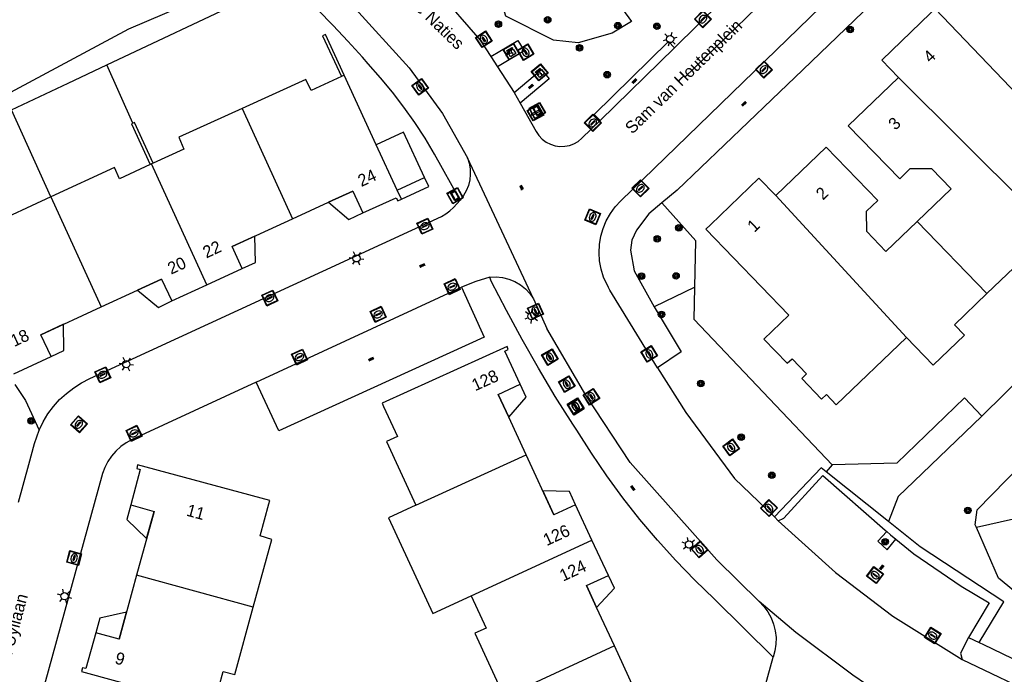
# Model space of a CAD drawing. Header units: metres. Extents: x 93870 to 95789, y 463036 to 464040.
# Tile 325 of 344: x 95396 to 95477, y 463648 to 463702. Entities that reach past the tile are written whole.
import ezdxf
from ezdxf.enums import TextEntityAlignment as Align

# ---------------------------------------------------------------- set-up
doc = ezdxf.new("R2010")
doc.units = ezdxf.units.M
doc.header["$LTSCALE"] = 25.4
for name, color, linetype in [('B_BEBOUWINGSGRENS_0', 1, 'Continuous'), ('B_LUIFEL_1', 200, 'Continuous'), ('B_TUSSENMUUR_0', 7, 'Continuous'), ('G_GRENS_ALGEMEEN_0', 7, 'Continuous'), ('Q_BOOM_0', 3, 'Continuous'), ('Q_BRANDKRAAN_0', 5, 'Continuous'), ('Q_ELEKTRAKAST_0', 7, 'Continuous'), ('Q_INSPECTIE_OF_RIOOLPUT_0', 253, 'Continuous'), ('Q_KOLK_0', 254, 'Continuous'), ('Q_LICHTMAST_0', 2, 'Continuous'), ('Q_STRAATNAAMBORD_0', 7, 'Continuous'), ('Q_VERKEERSBORDPAAL_0', 40, 'Continuous'), ('Q_WATERLEIDINGPUT_0', 5, 'Continuous'), ('S_GBKN_SYMBOOL_GV_GROOT_0', 7, 'Continuous'), ('S_GBKN_SYMBOOL_OV_GROOT_0', 7, 'Continuous'), ('T_CULTUURGRENS_0', 76, 'Continuous'), ('T_HAAG_0', 87, 'Continuous'), ('T_HEK_0', 57, 'Continuous'), ('V_WEGGRENS_0', 7, 'Continuous'), ('Z_GBKN_HUISNUMMER_0', 252, 'Continuous'), ('Z_STRAATNAAM_0', 252, 'Continuous')]:
    doc.layers.add(name, color=color, linetype=linetype)

# ---------------------------------------------------------------- blocks, each defined once
blk = doc.blocks.new('Q_STRAATNAAMBORD')
for points in [[(-0.5, 0.5), (0.5, 0.5), (0.5, -0.5), (-0.5, -0.5)], [(-0.369, 0.22), (0.358, 0.22), (0.358, -0.214), (-0.369, -0.214)]]:
    blk.add_lwpolyline(points, close=True)
for points in [[(-0.442, 0.464), (0.438, 0.464, -0.414214), (0.459, 0.442), (0.459, -0.437, -0.414214), (0.438, -0.459), (-0.442, -0.459, -0.414214), (-0.463, -0.437), (-0.463, 0.442), (-0.463, 0.444), (-0.463, 0.446), (-0.463, 0.448), (-0.462, 0.45), (-0.461, 0.451), (-0.46, 0.453), (-0.459, 0.455), (-0.458, 0.456), (-0.457, 0.457), (-0.456, 0.459), (-0.454, 0.46), (-0.453, 0.461), (-0.451, 0.462), (-0.449, 0.462), (-0.447, 0.463), (-0.446, 0.463), (-0.444, 0.464), (-0.442, 0.464)], [(-0.287, 0.16), (0.281, 0.16, -0.414214), (0.303, 0.139), (0.303, -0.134, -0.414214), (0.281, -0.156), (-0.287, -0.156, -0.414214), (-0.308, -0.134), (-0.308, 0.139), (-0.308, 0.14), (-0.308, 0.142), (-0.307, 0.144), (-0.307, 0.146), (-0.306, 0.148), (-0.305, 0.149), (-0.304, 0.151), (-0.303, 0.152), (-0.302, 0.154), (-0.3, 0.155), (-0.299, 0.156), (-0.297, 0.157), (-0.296, 0.158), (-0.294, 0.159), (-0.292, 0.159), (-0.29, 0.16), (-0.288, 0.16), (-0.287, 0.16)]]:
    blk.add_lwpolyline(points, format="xyb")
blk = doc.blocks.new('Q_ELEKTRAKAST')
for points in [[(-0.5, 0.5), (0.5, 0.5), (0.5, -0.5), (-0.5, -0.5)], [(-0.262, 0.264), (0.25, 0.264), (0.25, 0.187), (-0.262, 0.187)], [(-0.262, 0.107), (0.25, 0.107), (0.25, -0.332), (-0.262, -0.332)]]:
    blk.add_lwpolyline(points, close=True)
blk.add_lwpolyline([(-0.442, 0.464), (0.438, 0.464, -0.414214), (0.459, 0.442), (0.459, -0.437, -0.414214), (0.438, -0.459), (-0.442, -0.459, -0.414214), (-0.463, -0.437), (-0.463, 0.442), (-0.463, 0.444), (-0.463, 0.446), (-0.463, 0.448), (-0.462, 0.45), (-0.461, 0.451), (-0.46, 0.453), (-0.459, 0.455), (-0.458, 0.456), (-0.457, 0.457), (-0.456, 0.459), (-0.454, 0.46), (-0.453, 0.461), (-0.451, 0.462), (-0.449, 0.462), (-0.447, 0.463), (-0.446, 0.463), (-0.444, 0.464), (-0.442, 0.464)], format="xyb")
blk.add_lwpolyline([(-0.177, 0.001, -1), (-0.177, -0.069, -1)], format="xyb", close=True)
blk.add_lwpolyline([(0.044, 0.088), (-0.056, -0.112), (0.044, -0.112), (-0.056, -0.312)])
blk = doc.blocks.new('Q_LICHTMAST')
for points in [[(-0.26, 0.15), (-0.52, 0.3)], [(0, 0.3), (0, 0.6)], [(0.26, 0.15), (0.52, 0.3)], [(-0.26, -0.15), (-0.52, -0.3)], [(0, -0.3), (0, -0.6)], [(0.26, -0.15), (0.52, -0.3)]]:
    blk.add_lwpolyline(points)
blk.add_circle((0, 0), 0.3)
blk = doc.blocks.new('Q_VERKEERSBORDPAAL')
for points in [[(-0.5, 0.5), (0.5, 0.5), (0.5, -0.5), (-0.5, -0.5)], [(-0.08, 0.333), (0.071, 0.333), (0.071, -0.329), (-0.08, -0.329)]]:
    blk.add_lwpolyline(points, close=True)
blk.add_lwpolyline([(-0.442, 0.464), (0.438, 0.464, -0.414214), (0.459, 0.442), (0.459, -0.437, -0.414214), (0.438, -0.459), (-0.442, -0.459, -0.414214), (-0.463, -0.437), (-0.463, 0.442), (-0.463, 0.444), (-0.463, 0.446), (-0.463, 0.448), (-0.462, 0.45), (-0.461, 0.451), (-0.46, 0.453), (-0.459, 0.455), (-0.458, 0.456), (-0.457, 0.457), (-0.456, 0.459), (-0.454, 0.46), (-0.453, 0.461), (-0.451, 0.462), (-0.449, 0.462), (-0.447, 0.463), (-0.446, 0.463), (-0.444, 0.464), (-0.442, 0.464)], format="xyb")
blk = doc.blocks.new('Q_KOLK')
blk.add_lwpolyline([(-0.5, 0.5), (0.5, 0.5), (0.5, -0.5), (-0.5, -0.5)], close=True)
for points in [[(-0.442, 0.464), (0.438, 0.464, -0.414214), (0.459, 0.442), (0.459, -0.437, -0.414214), (0.438, -0.459), (-0.442, -0.459, -0.414214), (-0.463, -0.437), (-0.463, 0.442, -0.414214), (-0.442, 0.464)], [(-0.345, 0.105, 0.380426), (-0.276, -0.18)], [(-0.008, 0.266, 0.240218), (-0.345, 0.105)], [(-0.194, 0.045, 0.853344), (-0.194, -0.032)], [(0.331, 0.111, 0.240191), (-0.008, 0.266)], [(0.185, -0.032, 0.849746), (0.185, 0.045)], [(0.267, -0.176, 0.380426), (0.331, 0.111)], [(-0.276, -0.18, 0.148452), (0.012, -0.257)], [(0.012, -0.257, 0.131742), (0.267, -0.176)]]:
    blk.add_lwpolyline(points, format="xyb")
for points in [[(-0.194, 0.045), (0.185, 0.045)], [(0.185, -0.032), (-0.194, -0.032)]]:
    blk.add_lwpolyline(points)
blk = doc.blocks.new('Q_INSPECTIE_OF_RIOOLPUT')
blk.add_lwpolyline([(-0.5, 0.5), (0.5, 0.5), (0.5, -0.5), (-0.5, -0.5)], close=True)
for points in [[(-0.442, 0.464), (0.438, 0.464, -0.414214), (0.459, 0.442), (0.459, -0.437, -0.414214), (0.438, -0.459), (-0.442, -0.459, -0.414214), (-0.463, -0.437), (-0.463, 0.442), (-0.463, 0.444), (-0.463, 0.446), (-0.463, 0.448), (-0.462, 0.45), (-0.461, 0.451), (-0.46, 0.453), (-0.459, 0.455), (-0.458, 0.456), (-0.457, 0.457), (-0.456, 0.459), (-0.454, 0.46), (-0.453, 0.461), (-0.451, 0.462), (-0.449, 0.462), (-0.447, 0.463), (-0.446, 0.463), (-0.444, 0.464), (-0.442, 0.464)], [(-0.345, 0.105, 0.380426), (-0.276, -0.18)], [(-0.008, 0.266, 0.240218), (-0.345, 0.105)], [(-0.194, 0.045, 0.853344), (-0.194, -0.032)], [(0.331, 0.111, 0.240191), (-0.008, 0.266)], [(0.185, -0.032, 0.849746), (0.185, 0.045)], [(0.267, -0.176, 0.380426), (0.331, 0.111)], [(-0.276, -0.18, 0.148452), (0.012, -0.257)], [(0.012, -0.257, 0.131742), (0.267, -0.176)]]:
    blk.add_lwpolyline(points, format="xyb")
for points in [[(-0.194, 0.045), (0.185, 0.045)], [(0.185, -0.032), (-0.194, -0.032)]]:
    blk.add_lwpolyline(points)
blk = doc.blocks.new('Q_BRANDKRAAN')
blk.add_lwpolyline([(-0.5, 0.5), (0.5, 0.5), (0.5, -0.5), (-0.5, -0.5)], close=True)
for points in [[(-0.442, 0.464), (0.438, 0.464, -0.414214), (0.459, 0.442), (0.459, -0.437, -0.414214), (0.438, -0.459), (-0.442, -0.459, -0.414214), (-0.463, -0.437), (-0.463, 0.442), (-0.463, 0.444), (-0.463, 0.446), (-0.463, 0.448), (-0.462, 0.45), (-0.461, 0.451), (-0.46, 0.453), (-0.459, 0.455), (-0.458, 0.456), (-0.457, 0.457), (-0.456, 0.459), (-0.454, 0.46), (-0.453, 0.461), (-0.451, 0.462), (-0.449, 0.462), (-0.447, 0.463), (-0.446, 0.463), (-0.444, 0.464), (-0.442, 0.464)], [(-0.345, 0.105, 0.380426), (-0.276, -0.18)], [(-0.008, 0.266, 0.240218), (-0.345, 0.105)], [(-0.194, 0.045, 0.853344), (-0.194, -0.032)], [(0.331, 0.111, 0.240191), (-0.008, 0.266)], [(0.185, -0.032, 0.849746), (0.185, 0.045)], [(0.267, -0.176, 0.380426), (0.331, 0.111)], [(-0.276, -0.18, 0.148452), (0.012, -0.257)], [(0.012, -0.257, 0.131742), (0.267, -0.176)]]:
    blk.add_lwpolyline(points, format="xyb")
for points in [[(-0.194, 0.045), (0.185, 0.045)], [(0.185, -0.032), (-0.194, -0.032)]]:
    blk.add_lwpolyline(points)
blk = doc.blocks.new('Q_WATERLEIDINGPUT')
blk.add_lwpolyline([(-0.5, 0.5), (0.5, 0.5), (0.5, -0.5), (-0.5, -0.5)], close=True)
for points in [[(-0.442, 0.464), (0.438, 0.464, -0.414214), (0.459, 0.442), (0.459, -0.437, -0.414214), (0.438, -0.459), (-0.442, -0.459, -0.414214), (-0.463, -0.437), (-0.463, 0.442), (-0.463, 0.444), (-0.463, 0.446), (-0.463, 0.448), (-0.462, 0.45), (-0.461, 0.451), (-0.46, 0.453), (-0.459, 0.455), (-0.458, 0.456), (-0.457, 0.457), (-0.456, 0.459), (-0.454, 0.46), (-0.453, 0.461), (-0.451, 0.462), (-0.449, 0.462), (-0.447, 0.463), (-0.446, 0.463), (-0.444, 0.464), (-0.442, 0.464)], [(-0.345, 0.105, 0.380426), (-0.276, -0.18)], [(-0.008, 0.266, 0.240218), (-0.345, 0.105)], [(-0.194, 0.045, 0.853344), (-0.194, -0.032)], [(0.331, 0.111, 0.240191), (-0.008, 0.266)], [(0.185, -0.032, 0.849746), (0.185, 0.045)], [(0.267, -0.176, 0.380426), (0.331, 0.111)], [(-0.276, -0.18, 0.148452), (0.012, -0.257)], [(0.012, -0.257, 0.131742), (0.267, -0.176)]]:
    blk.add_lwpolyline(points, format="xyb")
for points in [[(-0.194, 0.045), (0.185, 0.045)], [(0.185, -0.032), (-0.194, -0.032)]]:
    blk.add_lwpolyline(points)
blk = doc.blocks.new('Q_BOOM')
for radius in [0.27, 0.18, 0.09]:
    blk.add_circle((0, 0), radius)
blk = doc.blocks.new('S_GBKN_SYMBOOL_OV_GROOT')
for points in [[(-0.21875, 0.0625), (0.21875, 0.0625)], [(-0.21875, 0), (0.21875, 0)], [(-0.1875, 0.0625), (-0.1875, 0)], [(-0.125, 0.09375), (-0.125, 0.0625)], [(-0.125, 0), (-0.125, -0.0625)], [(-0.0625, 0.0625), (-0.0625, 0)], [(0, 0.09375), (0, 0.0625)], [(0, 0), (0, -0.0625)], [(0.0625, 0.0625), (0.0625, 0)], [(0.125, 0.09375), (0.125, 0.0625)], [(0.125, 0), (0.125, -0.0625)], [(0.1875, 0.0625), (0.1875, 0)], [(-0.21875, -0.0625), (0.21875, -0.0625)], [(-0.1875, -0.0625), (-0.1875, -0.09375)], [(-0.0625, -0.0625), (-0.0625, -0.09375)], [(0.0625, -0.0625), (0.0625, -0.09375)], [(0.1875, -0.0625), (0.1875, -0.09375)]]:
    blk.add_lwpolyline(points)
blk = doc.blocks.new('S_GBKN_SYMBOOL_GV_GROOT')
for points in [[(-0.1875, 0.03125), (-0.09375, 0.09375)], [(-0.1875, -0.0625), (0.0625, 0.09375)], [(-0.1875, 0.09375), (0.125, -0.09375)], [(-0.1875, 0), (-0.03125, -0.09375)], [(-0.125, -0.09375), (0.1875, 0.09375)], [(-0.0625, 0.09375), (0.1875, -0.0625)], [(0.03125, -0.09375), (0.1875, 0)], [(0.09375, 0.09375), (0.1875, 0.03125)]]:
    blk.add_lwpolyline(points)

msp = doc.modelspace()

# ---------------------------------------------------------------- linework, layer by layer
at = {"layer": 'B_BEBOUWINGSGRENS_0'}
for p, q in [((95422.427, 463697.857), (95422.204, 463697.754)), ((95425.083, 463692.119), (95422.427, 463697.857)), ((95426.818, 463688.37), (95425.083, 463692.119)), ((95406.519, 463690.528), (95406.401, 463690.474)), ((95406.655, 463690.591), (95406.519, 463690.528)), ((95426.818, 463688.37), (95429.087, 463689.42)), ((95421.136, 463687.361), (95423.142, 463688.286)), ((95423.142, 463688.286), (95423.985, 463686.482)), ((95427.171, 463687.607), (95426.818, 463688.37)), ((95418.157, 463685.987), (95421.136, 463687.361)), ((95413.172, 463683.689), (95418.157, 463685.987)), ((95414.012, 463681.878), (95413.172, 463683.689)), ((95411.093, 463680.53), (95414.012, 463681.878)), ((95405.349, 463680.081), (95407.342, 463681)), ((95407.342, 463681), (95408.202, 463679.195)), ((95408.202, 463679.195), (95411.093, 463680.53)), ((95402.357, 463678.701), (95405.349, 463680.081)), ((95397.371, 463676.402), (95402.357, 463678.701)), ((95398.217, 463674.592), (95397.371, 463676.402)), ((95395.123, 463673.163), (95398.217, 463674.592)), ((95435.175, 463671.459), (95436.971, 463672.305)), ((95436.042, 463669.58), (95435.175, 463671.459)), ((95437.473, 463666.482), (95436.042, 463669.58)), ((95439.77, 463661.507), (95437.473, 463666.482)), ((95404.796, 463662.326), (95406.725, 463661.799)), ((95441.566, 463662.351), (95439.77, 463661.507)), ((95442.919, 463659.419), (95441.566, 463662.351)), ((95406.725, 463661.799), (95405.28, 463656.513)), ((95444.271, 463656.508), (95442.919, 463659.419)), ((95405.28, 463656.513), (95403.839, 463651.239)), ((95442.469, 463655.661), (95444.271, 463656.508)), ((95443.299, 463653.862), (95442.469, 463655.661)), ((95444.766, 463650.686), (95443.299, 463653.862)), ((95403.839, 463651.239), (95401.91, 463651.766)), ((95447.063, 463645.711), (95444.766, 463650.686))]:
    msp.add_line(p, q, dxfattribs=at)
for points in [[(95471.27, 463703.35), (95470.91, 463703.003), (95466.88, 463699.12), (95468.26, 463697.68)], [(95481.036, 463684.925), (95486.341, 463690.027), (95484.894, 463691.533), (95485.38, 463692), (95484.56, 463692.86), (95484.94, 463693.23), (95483.32, 463694.93), (95482.921, 463694.548), (95481.722, 463695.795), (95482.112, 463696.169), (95480.164, 463698.195), (95478.117, 463696.227), (95471.27, 463703.35)], [(95422.204, 463697.754), (95419.697, 463696.599), (95419.263, 463697.5), (95414.003, 463695.124)], [(95468.26, 463697.68), (95464.1, 463693.68), (95468.375, 463689.295), (95469.21, 463690.14), (95470.99, 463690.15)], [(95414.003, 463695.124), (95408.759, 463692.755), (95409.18, 463691.755), (95406.655, 463690.591)], [(95429.087, 463689.42), (95427.352, 463693.169), (95425.083, 463692.119)], [(95469.796, 463685.78), (95467.21, 463683.29), (95465.63, 463684.93), (95465.62, 463686.62), (95466.54, 463687.5), (95462.27, 463691.91), (95458.11, 463687.91)], [(95406.401, 463690.474), (95403.867, 463689.307), (95403.444, 463690.232), (95398.186, 463687.8)], [(95470.99, 463690.15), (95472.6, 463688.48), (95469.796, 463685.78)], [(95458.11, 463687.91), (95456.72, 463689.35), (95452.701, 463685.487), (95452.34, 463685.14), (95459.18, 463678.03), (95457.13, 463676.05), (95459.06, 463674.04), (95459.45, 463674.41), (95460.66, 463673.16), (95460.27, 463672.79), (95461.9, 463671.09), (95462.29, 463671.46), (95463.11, 463670.61), (95468.91, 463676.18)], [(95398.186, 463687.8), (95392.948, 463685.378), (95393.349, 463684.462), (95390.823, 463683.302)], [(95423.985, 463686.482), (95426.732, 463687.739), (95426.88, 463687.472), (95427.171, 463687.607)], [(95475.558, 463679.805), (95478.36, 463682.49), (95479.2, 463681.63), (95481.8, 463684.13), (95481.036, 463684.925)], [(95468.91, 463676.18), (95471.12, 463673.88), (95473.7, 463676.37), (95472.87, 463677.23), (95475.558, 463679.805)], [(95436.971, 463672.305), (95435.721, 463675.048), (95435.994, 463675.174), (95435.895, 463675.428), (95425.576, 463670.733)], [(95425.576, 463670.733), (95425.691, 463670.484), (95426.848, 463667.978), (95425.937, 463667.565), (95428.365, 463662.302)], [(95416.216, 463662.416), (95416.29, 463662.686), (95405.365, 463665.636), (95405.304, 463665.347), (95405.589, 463665.26), (95404.796, 463662.326)], [(95414.923, 463653.881), (95416.448, 463659.466), (95415.492, 463659.763), (95416.216, 463662.416)], [(95428.365, 463662.302), (95426.112, 463661.262), (95429.765, 463653.348), (95432.929, 463654.808)], [(95432.929, 463654.808), (95434.159, 463652.145), (95433.232, 463651.734), (95435.671, 463646.467)], [(95412.682, 463645.526), (95412.673, 463645.635), (95411.708, 463645.898), (95412.434, 463648.561), (95413.399, 463648.298), (95414.923, 463653.881)], [(95401.91, 463651.766), (95401.096, 463648.794), (95400.816, 463648.851), (95400.729, 463648.559), (95406.873, 463646.878), (95406.331, 463644.992)]]:
    msp.add_lwpolyline(points, dxfattribs=at)
at = {"layer": 'B_LUIFEL_1'}
for p, q in [((95423.142, 463688.286), (95421.136, 463687.361)), ((95421.136, 463687.361), (95421.136, 463687.361)), ((95407.342, 463681), (95405.349, 463680.081)), ((95405.349, 463680.081), (95405.349, 463680.081)), ((95435.175, 463671.459), (95436.042, 463669.58)), ((95436.042, 463669.58), (95436.042, 463669.58)), ((95406.112, 463659.557), (95406.725, 463661.799)), ((95442.469, 463655.661), (95443.299, 463653.862)), ((95443.299, 463653.862), (95443.299, 463653.862))]:
    msp.add_line(p, q, dxfattribs=at)
for points in [[(95427.171, 463687.607), (95429.44, 463688.657), (95429.087, 463689.42)], [(95421.136, 463687.361), (95422.822, 463685.938), (95423.985, 463686.482)], [(95414.012, 463681.878), (95415.098, 463682.382), (95415.053, 463684.556), (95413.172, 463683.689)], [(95405.349, 463680.081), (95407.096, 463678.668), (95408.202, 463679.195)], [(95398.217, 463674.592), (95399.277, 463675.088), (95399.252, 463677.269), (95397.371, 463676.402)], [(95436.042, 463669.58), (95437.47, 463671.246), (95436.971, 463672.305)], [(95441.566, 463662.351), (95441.053, 463663.442), (95438.855, 463663.489), (95439.77, 463661.507)], [(95404.796, 463662.326), (95404.471, 463661.135), (95406.112, 463659.557)], [(95443.299, 463653.862), (95444.766, 463655.455), (95444.271, 463656.508)], [(95403.839, 463651.239), (95404.445, 463653.458), (95402.237, 463652.963), (95401.91, 463651.766)]]:
    msp.add_lwpolyline(points, dxfattribs=at)
at = {"layer": 'B_TUSSENMUUR_0'}
for p, q in [((95481.036, 463684.925), (95468.26, 463697.68)), ((95414.003, 463695.124), (95418.157, 463685.987)), ((95411.093, 463680.53), (95406.519, 463690.528)), ((95468.91, 463676.18), (95458.11, 463687.91)), ((95398.186, 463687.8), (95402.357, 463678.701)), ((95475.558, 463679.805), (95469.796, 463685.78)), ((95428.365, 463662.302), (95437.473, 463666.482)), ((95432.929, 463654.808), (95442.919, 463659.419)), ((95414.923, 463653.881), (95405.28, 463656.513)), ((95444.766, 463650.686), (95435.671, 463646.467))]:
    msp.add_line(p, q, dxfattribs=at)
at = {"layer": 'G_GRENS_ALGEMEEN_0'}
for p, q in [((95467.281, 463660.124), (95467.6, 463659.863)), ((95467.6, 463659.863), (95468.04, 463659.502))]:
    msp.add_line(p, q, dxfattribs=at)
for points in [[(95422.427, 463697.857), (95420.89, 463701.224), (95420.655, 463701.115), (95422.204, 463697.754)], [(95434.554, 463699.409), (95436.802, 463700.747), (95437.313, 463699.887), (95435.1, 463698.571)], [(95443.595, 463694.125), (95443.105, 463694.625), (95449.251, 463700.642), (95449.741, 463700.142)], [(95436.481, 463696.44), (95438.753, 463698.331), (95439.393, 463697.562), (95436.978, 463695.553)], [(95404.979, 463693.894), (95404.852, 463693.835), (95406.401, 463690.474)], [(95406.655, 463690.591), (95405.106, 463693.952), (95404.979, 463693.894)], [(95451.412, 463680.331), (95451.5, 463684.16), (95448.683, 463687.323)]]:
    msp.add_lwpolyline(points, dxfattribs=at)
at = {"layer": 'T_CULTUURGRENS_0'}
for p, q in [((95416.555, 463706.798), (95404.601, 463701.662)), ((95402.826, 463698.727), (95417.708, 463705.753)), ((95451.412, 463680.331), (95448.046, 463678.716)), ((95462.77, 463665.66), (95462.262, 463665.068)), ((95467.423, 463660.957), (95462.262, 463665.068)), ((95461.999, 463664.762), (95467.146, 463660.234)), ((95457.992, 463661.336), (95458.318, 463661.02)), ((95477.76, 463661.141), (95474.7, 463660.454)), ((95467.146, 463660.234), (95467.281, 463660.124)), ((95467.281, 463660.124), (95467.6, 463659.863)), ((95467.6, 463659.863), (95469.51, 463658.3)), ((95474.043, 463651.368), (95474.92, 463650.947))]:
    msp.add_line(p, q, dxfattribs=at)
for points in [[(95443.442, 463706.115), (95446.194, 463702.313), (95444.574, 463701.355), (95441.765, 463700.534), (95439.749, 463700.773), (95435.789, 463702.758), (95434.183, 463708)], [(95404.601, 463701.662), (95392.931, 463695.425), (95384.143, 463690.207)], [(95475.14, 463669.66), (95469.512, 463664.27), (95468.219, 463663.032), (95467.423, 463660.957)], [(95474.7, 463660.454), (95474.602, 463660.681), (95474.744, 463661.924), (95478.385, 463665.653), (95482.282, 463667.733)], [(95462.262, 463665.068), (95461.867, 463665.407), (95457.992, 463661.336)], [(95458.318, 463661.02), (95458.774, 463661.233), (95461.999, 463664.762)], [(95474.92, 463650.947), (95476.968, 463654.308), (95470.051, 463658.863), (95467.423, 463660.957)], [(95481.86, 463652.7), (95479.865, 463653.257), (95477.745, 463655.256), (95476.508, 463656.285), (95474.7, 463660.454)], [(95469.51, 463658.3), (95473.44, 463655.6), (95475.734, 463654.232), (95474.043, 463651.368)]]:
    msp.add_lwpolyline(points, dxfattribs=at)
at = {"layer": 'T_HAAG_0'}
for p, q in [((95404.979, 463693.894), (95402.826, 463698.727)), ((95398.186, 463687.8), (95394.949, 463695.008)), ((95491.53, 463685.9), (95475.14, 463669.66)), ((95451.35, 463677.67), (95451.412, 463680.331)), ((95462.77, 463665.66), (95451.35, 463677.67))]:
    msp.add_line(p, q, dxfattribs=at)
for points in [[(95395.203, 463672.29), (95396.1, 463670.974), (95397.222, 463668.521)], [(95475.14, 463669.66), (95473.71, 463671.2), (95468.12, 463665.78), (95462.77, 463665.66)]]:
    msp.add_lwpolyline(points, dxfattribs=at)
at = {"layer": 'T_HEK_0'}
msp.add_lwpolyline([(95394.949, 463695.008), (95399.614, 463697.21), (95402.826, 463698.727)], dxfattribs=at)
at = {"layer": 'V_WEGGRENS_0'}
for p, q in [((95443.595, 463694.125), (95449.741, 463700.142)), ((95434.554, 463699.409), (95435.1, 463698.571)), ((95435.1, 463698.571), (95436.481, 463696.44)), ((95436.481, 463696.44), (95436.978, 463695.553)), ((95436.978, 463695.553), (95438.3, 463693.2)), ((95438.08, 463679.38), (95432.628, 463691.035)), ((95415.157, 463672.489), (95432.134, 463680.331)), ((95448.324, 463673.677), (95444.404, 463680.091)), ((95438.08, 463679.38), (95439.2, 463676.91)), ((95458.318, 463661.02), (95463.04, 463656.75)), ((95467.146, 463660.234), (95467.281, 463660.124)), ((95467.281, 463660.124), (95467.281, 463660.124)), ((95468.04, 463659.502), (95469.51, 463658.3)), ((95463.04, 463656.75), (95467.79, 463653.13)), ((95467.79, 463653.13), (95473.501, 463649.558))]:
    msp.add_line(p, q, dxfattribs=at)
for points in [[(95410.806, 463721.475), (95411.848, 463720.917), (95412.689, 463720.466), (95415.996, 463718.087), (95420.168, 463714.745), (95430.12, 463704.88), (95433.68, 463700.75), (95434.554, 463699.409)], [(95443.87, 463681.174), (95443.67, 463681.829), (95443.547, 463682.502), (95443.502, 463683.185), (95443.536, 463683.869), (95443.649, 463684.544), (95443.838, 463685.202), (95444.102, 463685.833), (95444.436, 463686.431), (95444.838, 463686.985), (95445.3, 463687.49), (95471.01, 463712.45), (95471.519, 463713.126), (95471.965, 463713.845), (95472.345, 463714.601), (95472.655, 463715.388), (95472.893, 463716.2), (95473.057, 463717.03)], [(95408.959, 463715.308), (95412.656, 463712.904), (95417, 463709.46), (95419.463, 463707.255), (95423.099, 463703.658), (95427.798, 463698.473), (95430.554, 463694.688), (95432.628, 463691.035)], [(95469.621, 463707.298), (95468.161, 463705.864), (95460.335, 463698.323), (95457.78, 463695.862), (95449.949, 463688.352), (95448.683, 463687.323)], [(95432.018, 463687.541), (95429.91, 463691.326), (95429.118, 463692.66), (95428.274, 463693.962), (95427.38, 463695.231), (95426.438, 463696.464), (95425.448, 463697.658), (95424.412, 463698.814), (95423.939, 463699.361), (95422.74, 463700.685), (95421.518, 463701.987), (95420.271, 463703.265), (95419.001, 463704.521), (95417.708, 463705.753)], [(95449.741, 463700.142), (95453.577, 463703.898), (95455.54, 463705.82)], [(95438.3, 463693.2), (95438.526, 463692.868), (95438.803, 463692.579), (95439.124, 463692.339), (95439.481, 463692.155), (95439.863, 463692.033), (95440.26, 463691.975), (95440.661, 463691.984), (95441.055, 463692.059), (95441.431, 463692.198), (95441.779, 463692.397), (95442.09, 463692.651), (95443.595, 463694.125)], [(95432.628, 463691.035), (95432.768, 463690.591), (95432.846, 463690.131), (95432.861, 463689.666), (95432.812, 463689.203), (95432.701, 463688.75), (95432.529, 463688.317), (95432.3, 463687.912), (95432.018, 463687.541)], [(95397.222, 463668.521), (95397.557, 463669.207), (95397.954, 463669.858), (95398.409, 463670.471), (95398.918, 463671.039), (95399.478, 463671.558), (95400.083, 463672.023), (95400.728, 463672.43), (95401.408, 463672.776), (95430.485, 463686.18), (95430.835, 463686.4), (95431.165, 463686.647), (95431.474, 463686.921), (95431.759, 463687.22), (95432.018, 463687.541)], [(95448.683, 463687.323), (95447.62, 463686.41), (95446.59, 463685.05), (95446.21, 463684.23), (95446.09, 463683.39), (95446.4, 463681.68), (95448.046, 463678.716)], [(95434.474, 463681.16), (95433.331, 463680.82), (95432.134, 463680.331)], [(95434.474, 463681.16), (95435.005, 463681.188), (95435.535, 463681.138), (95436.052, 463681.012), (95436.544, 463680.812), (95437.003, 463680.542), (95437.417, 463680.209), (95437.779, 463679.819), (95438.08, 463679.38)], [(95457.895, 463649.737), (95453.055, 463654.549), (95451.423, 463656.114), (95449.848, 463657.734), (95448.33, 463659.41), (95446.872, 463661.137), (95445.475, 463662.915), (95444.142, 463664.74), (95442.874, 463666.611), (95441.672, 463668.526), (95441.331, 463668.998), (95439.888, 463671.308), (95438.493, 463673.648), (95437.146, 463676.015), (95435.847, 463678.409), (95434.598, 463680.83), (95434.474, 463681.16)], [(95444.404, 463680.091), (95444.27, 463680.31), (95443.87, 463681.174)], [(95432.134, 463680.331), (95434.02, 463676.21), (95417.047, 463668.471), (95415.157, 463672.489)], [(95448.046, 463678.716), (95450.295, 463675), (95448.324, 463673.677)], [(95456.749, 463654.332), (95453.23, 463657.79), (95446.07, 463665.85), (95442.41, 463671.42), (95439.2, 463676.91)], [(95448.324, 463673.677), (95450.68, 463669.98), (95454.69, 463664.53), (95457.992, 463661.336)], [(95415.157, 463672.489), (95404.903, 463667.738), (95404.424, 463667.473), (95403.979, 463667.155), (95403.574, 463666.787), (95403.214, 463666.374), (95402.904, 463665.923), (95402.649, 463665.439), (95402.452, 463664.928), (95396.75, 463644.187)], [(95395.511, 463662.547), (95396.367, 463665.687), (95396.835, 463667.418), (95397.222, 463668.521)], [(95467.281, 463660.124), (95466.551, 463659.325), (95467.319, 463658.62), (95468.04, 463659.502)], [(95467.87, 463645.94), (95464.48, 463648.25), (95459.774, 463651.787), (95456.749, 463654.332)], [(95456.749, 463654.332), (95457.132, 463653.928), (95457.46, 463653.479), (95457.727, 463652.991), (95457.93, 463652.473), (95458.065, 463651.933), (95458.129, 463651.38), (95458.122, 463650.824), (95458.043, 463650.273), (95457.895, 463649.737)], [(95474.92, 463650.947), (95475.272, 463650.778), (95479.95, 463648.53), (95481.86, 463652.7)], [(95474.043, 463651.368), (95473.378, 463650.065), (95473.501, 463649.558)], [(95447.907, 463614.704), (95448.531, 463615.747), (95457.895, 463649.737)], [(95473.501, 463649.558), (95480.207, 463646.363), (95483.7, 463644.68), (95488.841, 463642.465)]]:
    msp.add_lwpolyline(points, dxfattribs=at)
at = {"layer": 'Z_STRAATNAAM_0'}
msp.add_line((95450.573, 463697.672), (95457.748, 463704.637), dxfattribs=at)

# ---------------------------------------------------------------- block references
at = {"layer": 'Q_BOOM_0'}
for p, rotation in [((95439.256, 463702.446), 38.69083319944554), ((95435.18, 463702.09), 107.0335775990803), ((95445.049, 463701.965), 30.59828813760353), ((95448.29, 463701.91), 134.4212744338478), ((95464.264, 463701.637), 43.93750079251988), ((95441.896, 463700.126), 16.2923128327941), ((95444.17, 463697.91), 44.39234741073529), ((95450.1, 463685.25), 131.688584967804), ((95448.314, 463684.33), 52.86142540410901), ((95447.01, 463681.25), 119.0447555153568), ((95449.864, 463681.266), 25.63159765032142), ((95448.67, 463678.09), 121.1831928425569), ((95451.909, 463672.38), 122.5082808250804), ((95396.563, 463669.278), 114.5793141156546), ((95455.25, 463667.94), 126.3448845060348), ((95457.78, 463664.78), 135.9524898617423), ((95473.989, 463661.88), 83.4827982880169), ((95467.151, 463659.292), 137.4490397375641)]:
    msp.add_blockref('Q_BOOM', p, dxfattribs=dict(at, rotation=rotation))
at = {"layer": 'Q_BRANDKRAAN_0', "rotation": 121.9920041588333}
msp.add_blockref('Q_BRANDKRAAN', (95441.595, 463670.442), dxfattribs=at)
at = {"layer": 'Q_ELEKTRAKAST_0'}
for p, rotation in [((95436.252, 463699.81), 30.73858943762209), ((95438.602, 463698.095), 39.77082682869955)]:
    msp.add_blockref('Q_ELEKTRAKAST', p, dxfattribs=dict(at, rotation=rotation))
at = {"layer": 'Q_INSPECTIE_OF_RIOOLPUT_0'}
for p, rotation in [((95437.435, 463699.774), 120.7181906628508), ((95442.98, 463686.16), 67.29636935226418), ((95425.25, 463678.09), 24.79311551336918), ((95400.51, 463669), 48.13563178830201), ((95454.42, 463667.09), 126.3448845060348), ((95466.32, 463656.53), 142.68878391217)]:
    msp.add_blockref('Q_INSPECTIE_OF_RIOOLPUT', p, dxfattribs=dict(at, rotation=rotation))
at = {"layer": 'Q_KOLK_0'}
for p, rotation in [((95452.085, 463702.503), 44.3962733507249), ((95433.98, 463700.839), 123.0943955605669), ((95457.13, 463698.33), 44.15198940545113), ((95428.72, 463696.9), 126.0597626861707), ((95442.989, 463693.926), 44.40379152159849), ((95446.93, 463688.51), 44.15198940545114), ((95429.11, 463685.38), 24.74889393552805), ((95431.37, 463680.38), 24.79311551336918), ((95416.29, 463679.44), 24.74889393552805), ((95438.249, 463678.353), 114.3915021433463), ((95418.75, 463674.56), 24.79311551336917), ((95447.653, 463674.817), 121.4317335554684), ((95402.48, 463673.09), 24.74889393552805), ((95442.87, 463671.28), 123.3085781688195), ((95405.07, 463668.25), 24.85976976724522), ((95457.55, 463662.07), 135.9524898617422), ((95451.812, 463658.659), 131.6158854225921), ((95400.12, 463657.94), 74.62830743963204), ((95471.08, 463651.53), 147.9756828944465)]:
    msp.add_blockref('Q_KOLK', p, dxfattribs=dict(at, rotation=rotation))
at = {"layer": 'Q_LICHTMAST_0'}
for p, rotation in [((95449.371, 463700.857), 44.39234741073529), ((95423.459, 463682.72), 24.74889393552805), ((95437.919, 463677.938), 114.3915021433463), ((95404.43, 463673.97), 24.74889393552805), ((95450.936, 463659.06), 131.6158854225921), ((95399.323, 463654.78), 74.62830743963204)]:
    msp.add_blockref('Q_LICHTMAST', p, dxfattribs=dict(at, rotation=rotation))
at = {"layer": 'Q_STRAATNAAMBORD_0'}
for p, rotation in [((95438.394, 463694.938), 119.3288431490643), ((95431.602, 463687.906), 119.1149762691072)]:
    msp.add_blockref('Q_STRAATNAAMBORD', p, dxfattribs=dict(at, rotation=rotation))
at = {"layer": 'Q_VERKEERSBORDPAAL_0', "rotation": 119.3288431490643}
msp.add_blockref('Q_VERKEERSBORDPAAL', (95438.249, 463694.763), dxfattribs=at)
at = {"layer": 'Q_WATERLEIDINGPUT_0'}
for p, rotation in [((95439.438, 463674.55), 120.3148029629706), ((95440.833, 463672.321), 120.3148029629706), ((95441.549, 463670.506), 121.9920041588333)]:
    msp.add_blockref('Q_WATERLEIDINGPUT', p, dxfattribs=dict(at, rotation=rotation))
at = {"layer": 'S_GBKN_SYMBOOL_GV_GROOT_0', "rotation": 115.0693500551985}
msp.add_blockref('S_GBKN_SYMBOOL_GV_GROOT', (95437.111, 463688.573), dxfattribs=at)
at = {"layer": 'S_GBKN_SYMBOOL_OV_GROOT_0'}
for p, rotation in [((95435.952, 463699.659), 30.73858943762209), ((95437.866, 463696.942), 39.75653049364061), ((95446.423, 463697.383), 44.39234741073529), ((95455.481, 463695.504), 43.80129966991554), ((95428.896, 463682.141), 24.79311551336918), ((95424.674, 463674.401), 24.51106309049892), ((95446.301, 463663.726), 126.1448017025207), ((95466.878, 463657.16), 50.73536433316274)]:
    msp.add_blockref('S_GBKN_SYMBOOL_OV_GROOT', p, dxfattribs=dict(at, rotation=rotation))

# ---------------------------------------------------------------- texts
at = {"layer": 'Z_GBKN_HUISNUMMER_0', "linetype": 'Continuous'}
for s, rotation, p in [('4', 43.9, (95470.81, 463699.435)), ('3', 43.9, (95467.913, 463693.878)), ('24', 24.6, (95424.318, 463689.384)), ('2', 43.9, (95461.923, 463688.108)), ('1', 43.9, (95456.262, 463685.443)), ('22', 24.8, (95411.504, 463683.474)), ('20', 24.8, (95408.599, 463682.132)), ('18', 24.8, (95395.622, 463676.147)), ('128', 24.5, (95434.071, 463672.64)), ('11', 344.9, (95410.176, 463661.747)), ('126', 24.8, (95439.973, 463659.838)), ('124', 24.9, (95441.328, 463656.91)), ('9', 344.7, (95403.914, 463649.62))]:
    msp.add_text(s, height=1, rotation=rotation, dxfattribs=at).set_placement(p, align=Align.MIDDLE)
at = {"layer": 'Z_STRAATNAAM_0', "linetype": 'Continuous'}
for s, rotation, p in [('Laan der Verenigde Naties', 315.72933, (95426.335, 463705.734)), ('Sam van Houtenplein', 44.14914, (95450.573, 463697.672)), ('Joop den Uyllaan', 74.99109, (95394.604, 463649.938))]:
    msp.add_text(s, height=1, rotation=rotation, dxfattribs=at).set_placement(p, align=Align.MIDDLE)

doc.saveas('drawing.dxf')
